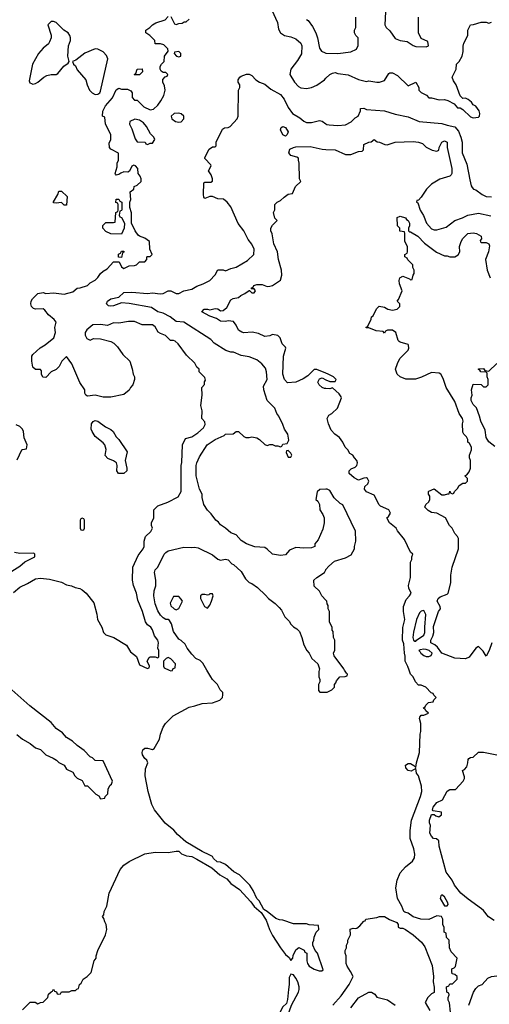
# Model space of a CAD drawing. Header units: inches. Extents: x 1793389 to 1900389, y 320802 to 470796.
# Tile 638 of 656: x 1877650 to 1881254, y 417437 to 424990. Entities that reach past the tile are written whole.
import ezdxf

# ---------------------------------------------------------------- set-up
doc = ezdxf.new("R2010")
doc.units = ezdxf.units.IN
doc.header["$MEASUREMENT"] = 0
for name, color, linetype in [('B8471', 7, 'Continuous'), ('B8472', 7, 'Continuous'), ('B8481', 7, 'Continuous'), ('B8482', 7, 'Continuous')]:
    doc.layers.add(name, color=color, linetype=linetype)

msp = doc.modelspace()

# ---------------------------------------------------------------- linework, layer by layer
at = {"layer": 'B8471', "color": 2}
for points, elevation in [([(1877670, 417394), (1877730, 417454), (1877767.3, 417452.7), (1877790, 417442), (1877808.4, 417451.6), (1877830, 417454), (1877866, 417490), (1877870, 417514), (1877890, 417534), (1877902, 417538), (1877910, 417554), (1877918, 417538), (1877932.7, 417532.7), (1877938, 417518), (1877950, 417514), (1877962, 417518), (1877970, 417534), (1878030, 417534), (1878050, 417542), (1878078, 417542), (1878087.3, 417552.7), (1878102, 417558), (1878108, 417590), (1878120.4, 417599.6), (1878138, 417630), (1878168.4, 417651.6), (1878198, 417682), (1878222, 417770), (1878235.3, 417790), (1878235.3, 417810), (1878248.9, 417851.1), (1878308.9, 417971.1), (1878319, 418010), (1878314, 418050), (1878302, 418070), (1878296.4, 418096.4), (1878286, 418110), (1878296.4, 418123.6), (1878298, 418150), (1878319, 418190), (1878337, 418290), (1878420.9, 418470), (1878450, 418504), (1878490, 418533.4), (1878610, 418590.6), (1878690, 418604.9), (1878790, 418600.7), (1878850, 418612), (1878870, 418612), (1878891.1, 418591.1), (1878930, 418576), (1878970, 418571), (1879010, 418550.8), (1879123.4, 418483.4), (1879186.8, 418430), (1879238.4, 418398.4), (1879270, 418363), (1879336.7, 418316.7), (1879423.8, 418223.8), (1879450, 418187.3), (1879502, 418142), (1879542, 418082), (1879567.7, 418010), (1879590, 417966), (1879651, 417870), (1879690, 417818), (1879716.9, 417796.9), (1879730, 417774), (1879746, 417790), (1879748.4, 417811.6), (1879770, 417854), (1879791.6, 417871.6), (1879831.6, 417851.6), (1879838, 417838), (1879854, 417830), (1879852, 417770), (1879858, 417750), (1879871.3, 417730), (1879910, 417706), (1879947.3, 417692.7), (1879967.3, 417692.7), (1879978, 417702), (1879935.3, 417830), (1879918, 417850), (1879898, 417890), (1879898, 417910), (1879908, 417930), (1879908.4, 417951.6), (1879926, 417990), (1879946, 418010), (1879942, 418042), (1879870, 418048), (1879850, 418054), (1879750, 418054), (1879670, 418082), (1879644.7, 418084.7), (1879614.6, 418094.6), (1879550, 418148), (1879523.1, 418163.1), (1879488, 418230), (1879469.1, 418249.1), (1879442, 418310), (1879415.3, 418350), (1879335.3, 418430), (1879294, 418454), (1879228, 418510), (1879190, 418528), (1879166, 418530), (1879136.4, 418556.4), (1879128, 418570), (1879110, 418582), (1879050, 418609), (1878923.9, 418683.9), (1878860.1, 418740.1), (1878833.4, 418773.4), (1878766.3, 418826.3), (1878683.7, 418930), (1878662.7, 418970), (1878636, 419070), (1878613.2, 419190), (1878616, 419244), (1878633.2, 419290), (1878625.2, 419310), (1878610, 419322.7), (1878591.2, 419350), (1878588.3, 419370), (1878594.5, 419390), (1878610, 419401.3), (1878630, 419401.6), (1878668, 419392), (1878680.4, 419399.6), (1878722, 419470), (1878729.2, 419510), (1878750, 419562), (1878769, 419590), (1878828.7, 419650), (1878950, 419717.3), (1878994.2, 419725.8), (1879050, 419744), (1879129, 419751), (1879186, 419770), (1879206, 419790), (1879208, 419810), (1879208, 419830), (1879189.1, 419849.1), (1879168, 419890), (1879130, 419928.7), (1879115.3, 419950), (1879086.9, 420000)], 262), ([(1878797, 420000), (1878810, 419994), (1878822, 419998), (1878822.9, 420000)], 266), ([(1879947.7, 420000), (1879944.7, 419990), (1879944.7, 419950), (1879952, 419930), (1879952, 419910), (1879942, 419890), (1879943.6, 419843.6), (1879952.7, 419832.7), (1880000, 419832.1)], 262), ([(1877626.8, 419506.8), (1877670, 419471.3), (1877730, 419438), (1877770, 419404.7), (1877810, 419392), (1877850, 419352), (1877906, 419326), (1877931.1, 419311.1), (1877950, 419292), (1877990, 419272), (1878010, 419242), (1878056.9, 419216.9), (1878072, 419190), (1878090, 419172), (1878130, 419154), (1878150, 419114), (1878170, 419114), (1878234, 419050), (1878256.9, 419036.9), (1878270, 419014), (1878302, 419018), (1878306, 419030), (1878327.3, 419052.7), (1878328.9, 419091.1), (1878343.1, 419116.9), (1878355.3, 419124.7), (1878362, 419150), (1878290, 419306), (1878230, 419308), (1878208.4, 419328.4), (1878190, 419335.3), (1878144.7, 419384.7), (1878090, 419422), (1878056, 419456), (1878010, 419484), (1877978.4, 419518.4), (1877930, 419554), (1877890, 419599), (1877727.3, 419727.3), (1877589.6, 419849.6)], 266)]:
    msp.add_lwpolyline(points, dxfattribs=dict(at, elevation=elevation))
at = {"layer": 'B8471', "color": 2, "elevation": 262}
msp.add_lwpolyline([(1879730, 417668), (1879716.9, 417643.1), (1879718.8, 417590), (1879711.3, 417550), (1879706, 417474), (1879696, 417444), (1879670, 417418), (1879644.7, 417370), (1879643.6, 417343.6), (1879654, 417330), (1879670, 417324.7), (1879690, 417332), (1879708, 417350), (1879735.3, 417430), (1879788.7, 417530), (1879793.2, 417550), (1879793.2, 417570), (1879784, 417610), (1879770, 417638), (1879750, 417662)], close=True, dxfattribs=at)
at = {"layer": 'B8472', "color": 2}
for points, elevation in [([(1879583.6, 425063.6), (1879627.3, 424970), (1879636.8, 424916.8), (1879651, 424890), (1879682, 424870), (1879730, 424859.1), (1879770, 424844), (1879806.8, 424810), (1879814, 424790), (1879812.4, 424727.6), (1879782.5, 424677.5), (1879731.3, 424610), (1879722, 424570), (1879758, 424510), (1879790, 424478), (1879807.1, 424467.1), (1879850, 424462.8), (1879889.3, 424470.7), (1879930, 424486.8), (1879988.7, 424530), (1880000, 424541.3)], 266), ([(1877603.1, 420596.9), (1877650, 420636), (1877710, 420664.7), (1877770, 420701), (1877810, 420706), (1877878, 420698), (1877970, 420676), (1878010, 420656), (1878047.1, 420647.1), (1878074.4, 420634.4), (1878110, 420627.3), (1878130, 420616.3), (1878158.8, 420590), (1878218, 420518), (1878241, 420430), (1878246.8, 420390), (1878278.8, 420330), (1878292, 420290), (1878310, 420272), (1878370.9, 420250.9), (1878470, 420192), (1878499.8, 420139.8), (1878545.4, 420105.4), (1878570, 420042), (1878630, 420014), (1878642, 420018), (1878646, 420030), (1878628, 420070), (1878643.1, 420096.9), (1878650, 420102), (1878690, 420102), (1878710, 420094), (1878716.4, 420103.6), (1878718, 420150), (1878708.7, 420170), (1878714, 420210), (1878708.7, 420230), (1878684.7, 420264.7), (1878668.7, 420310), (1878655.3, 420330), (1878629.3, 420349.3), (1878614, 420370), (1878592.7, 420450), (1878556.5, 420536.5), (1878546.6, 420590), (1878523.7, 420650), (1878516, 420690), (1878519, 420790), (1878559, 420881), (1878597.2, 420930), (1878604, 420950), (1878605.2, 420990), (1878615.5, 421024.5), (1878655.5, 421064.5), (1878668.7, 421090), (1878662, 421110), (1878662, 421130), (1878678, 421170), (1878678, 421230), (1878710, 421261), (1878786, 421290), (1878866, 421330), (1878888, 421370), (1878888.7, 421570), (1878894.6, 421594.6), (1878898, 421730), (1878923.1, 421776.9), (1878970, 421791.3), (1879018, 421822), (1879060.4, 421859.6), (1879074, 421886), (1879070, 421906), (1879048, 421930), (1879048.7, 421990), (1879039, 422030), (1879048.7, 422110), (1879048, 422170), (1879067.3, 422192.7), (1879068.4, 422211.6), (1879075.3, 422224.7), (1879070, 422246), (1879028, 422290), (1879026, 422310), (1879010, 422326), (1878994.6, 422354.6), (1878930, 422418), (1878864.7, 422504.7), (1878843.1, 422523.1), (1878830, 422528.7), (1878806, 422530), (1878768.9, 422568.9), (1878730, 422582), (1878713.2, 422593.2), (1878690, 422635.3), (1878670, 422648.7), (1878590, 422648.7), (1878530, 422676), (1878484, 422676), (1878410, 422661.2), (1878370, 422665.2), (1878324.7, 422644.7), (1878270, 422653.2), (1878210, 422648.7), (1878164.7, 422610), (1878152, 422590), (1878152, 422570), (1878165.4, 422545.4), (1878190, 422532), (1878216.4, 422543.6), (1878270, 422541), (1878350, 422521), (1878371.3, 422510), (1878399.8, 422479.8), (1878441.1, 422421.1), (1878494, 422370), (1878513.2, 422313.2), (1878521, 422270), (1878530.5, 422250.5), (1878530.7, 422230), (1878518.8, 422190), (1878501, 422170), (1878490.6, 422149.4), (1878450, 422114), (1878350, 422094), (1878290, 422095.3), (1878230, 422108.7), (1878170, 422102), (1878158, 422110), (1878150, 422126), (1878148.7, 422150), (1878110, 422208), (1878048.7, 422350), (1878010, 422406), (1877972, 422370), (1877952, 422330), (1877930, 422308), (1877890, 422288), (1877850, 422246), (1877827.3, 422247.3), (1877818, 422270), (1877816.4, 422296.4), (1877810, 422306), (1877770, 422306), (1877750, 422326), (1877742, 422370), (1877744, 422410), (1877750, 422422), (1877805.8, 422474.2), (1877844.1, 422495.9), (1877912.7, 422550), (1877924, 422590), (1877919, 422630), (1877928.7, 422670), (1877915.3, 422690), (1877870, 422725.2), (1877843, 422763), (1877830, 422771.8), (1877770, 422769.5), (1877754.8, 422774.8), (1877739.3, 422790), (1877735.1, 422810), (1877737, 422830), (1877747, 422850), (1877790, 422890.5), (1877830, 422897.3), (1877850, 422891), (1877910, 422894), (1877990, 422884), (1878056.4, 422903.6), (1878090, 422931.3), (1878112.7, 422932.7), (1878170, 422952), (1878190, 422972), (1878230, 422992), (1878250, 423012), (1878270, 423042), (1878290, 423062), (1878320.4, 423079.6), (1878370, 423134), (1878412.7, 423132.7), (1878430, 423094), (1878450, 423082), (1878490, 423102), (1878530, 423104.7), (1878546, 423110), (1878570, 423132), (1878610, 423134), (1878626, 423150), (1878626, 423170), (1878630, 423174), (1878650, 423174), (1878666, 423190), (1878648, 423230), (1878646, 423290), (1878610, 423315.3), (1878570, 423328.7), (1878558, 423338), (1878535.3, 423370), (1878508, 423430), (1878508.4, 423508.4), (1878495.3, 423550), (1878495.3, 423590), (1878502, 423610), (1878498, 423670), (1878526, 423690), (1878528.9, 423711.1), (1878550, 423722), (1878582, 423750), (1878582, 423770), (1878575.3, 423790), (1878558, 423810), (1878555.3, 423850), (1878538, 423870), (1878525.4, 423874.6), (1878510, 423866), (1878492.7, 423827.3), (1878479.6, 423820.4), (1878450, 423822), (1878426, 423814), (1878410, 423802), (1878390, 423798), (1878384.7, 423804.7), (1878382, 423810), (1878398, 423862), (1878398, 423890), (1878407.3, 423912.7), (1878407.3, 423967.3), (1878350, 423998), (1878338, 424010), (1878336.4, 424043.6), (1878348.7, 424070), (1878348.4, 424108.4), (1878308, 424190), (1878302, 424242), (1878286, 424250), (1878287.3, 424287.3), (1878308.7, 424330), (1878361.2, 424390), (1878390, 424452), (1878410, 424464.7), (1878430, 424458), (1878476.9, 424456.9), (1878503.6, 424443.6), (1878512, 424430), (1878512.7, 424392.7), (1878530, 424374), (1878550, 424372), (1878602, 424322), (1878650, 424298), (1878676, 424304), (1878710, 424334.8), (1878733, 424367), (1878756.2, 424410), (1878767, 424450), (1878762, 424482), (1878749.2, 424510), (1878748.9, 424531.1), (1878767.3, 424552.7), (1878782, 424558), (1878786, 424570), (1878770, 424586), (1878750, 424586), (1878736.4, 424596.4), (1878728, 424610), (1878728, 424630), (1878738, 424650), (1878758, 424670), (1878762, 424710), (1878788, 424750), (1878787.3, 424767.3), (1878756.4, 424796.4), (1878730, 424806), (1878690, 424806), (1878686, 424830), (1878649.1, 424869.1), (1878618, 424890), (1878618, 424910), (1878649.2, 424930.8), (1878670, 424951.3), (1878694.6, 424965.4), (1878766, 424990), (1878790, 425014)], 266), ([(1878810, 425014), (1878838, 424958), (1878850, 424954), (1878870, 424962), (1878896.4, 424963.6), (1878912.7, 424972.7), (1878927.3, 424972.7), (1878950, 424994)], 266), ([(1879851.6, 424991.6), (1879863.6, 424983.6), (1879896.8, 424936.8), (1879921, 424890), (1879936, 424850), (1879950.9, 424770.9), (1879964.7, 424750), (1879994.8, 424734.8), (1880000, 424734.6)], 270), ([(1880000, 421387.9), (1879952.7, 421387.3), (1879932.7, 421367.3), (1879922, 421310), (1879936.9, 421296.9), (1879951.6, 421271.6), (1879952, 421230), (1879975.3, 421195.3), (1879986, 421170), (1879986, 421130), (1879976.9, 421083.1), (1879939.6, 421000.4), (1879914, 420970), (1879914, 420950), (1879890, 420938), (1879830, 420935.3), (1879770, 420942), (1879719.3, 420920.7), (1879690, 420884), (1879650, 420879), (1879590, 420889.2), (1879550, 420929.4), (1879530, 420940.9), (1879454.4, 420945.6), (1879390, 420969.2), (1879350, 420994), (1879310, 421039), (1879270, 421054), (1879230, 421089), (1879190, 421115.3), (1879175.1, 421135.1), (1879155.3, 421150), (1879120.2, 421200.2), (1879090, 421228.7), (1879062.7, 421270), (1879050, 421326), (1879049.4, 421349.4), (1879030, 421388), (1879005.1, 421490), (1879005.1, 421570), (1879010, 421592), (1879030, 421638), (1879089, 421730), (1879150, 421770.7), (1879219, 421801), (1879230, 421811.3), (1879287.3, 421812.7), (1879310, 421832), (1879330, 421832), (1879370, 421792), (1879385.4, 421785.4), (1879410, 421784.7), (1879430, 421791.3), (1879470, 421782), (1879491.1, 421771.1), (1879530, 421732), (1879550, 421724.7), (1879568.9, 421731.1), (1879590, 421731.3), (1879610, 421722), (1879630, 421722), (1879650, 421714), (1879662, 421718), (1879670, 421734), (1879702, 421738), (1879714.6, 421765.4), (1879708, 421810), (1879682, 421850), (1879670, 421886), (1879638, 421950), (1879622, 421970), (1879608.7, 422010), (1879549.1, 422069.1), (1879522, 422150), (1879520.4, 422179.6), (1879548.9, 422231.1), (1879544, 422290), (1879536.5, 422316.5), (1879508, 422350), (1879470, 422382), (1879410, 422404), (1879350, 422414), (1879290, 422439), (1879270, 422439), (1879232.1, 422452.1), (1879142, 422510), (1879115.9, 422535.9), (1878910, 422669.2), (1878850, 422674), (1878804, 422710), (1878750, 422739.3), (1878709.7, 422749.7), (1878661.6, 422781.6), (1878490, 422812.7), (1878430, 422819), (1878370, 422796), (1878350, 422793.2), (1878330, 422795.3), (1878315.3, 422810), (1878324, 422830), (1878348.7, 422850), (1878410, 422862), (1878450, 422898), (1878510, 422898.8), (1878630, 422890.7), (1878670, 422894.8), (1878727.5, 422887.5), (1878750, 422890.8), (1878790, 422910.8), (1878810, 422910.8), (1878850, 422890.8), (1878870, 422890.8), (1878910, 422910.8), (1878970, 422924), (1879010, 422946.8), (1879056.5, 422963.5), (1879108, 422990), (1879150, 423032), (1879170, 423072), (1879210, 423072), (1879230, 423064.7), (1879270, 423082), (1879310, 423091.3), (1879398, 423142), (1879446, 423190), (1879448, 423230), (1879430, 423268), (1879404.1, 423304.1), (1879369, 423370), (1879326.8, 423426.8), (1879270, 423555.3), (1879242, 423590), (1879212.9, 423612.9), (1879170, 423617.2), (1879130, 423633.2), (1879110, 423633.2), (1879070, 423618), (1879062, 423630), (1879059.3, 423650), (1879062, 423738), (1879070, 423744.7), (1879115.3, 423744.7), (1879128, 423752), (1879128.7, 423770), (1879120.2, 423800.2), (1879098, 423830), (1879118, 423870), (1879116.4, 423876.4), (1879070, 423926), (1879070, 423934), (1879103.1, 423996.9), (1879130, 424014), (1879150, 424014), (1879156.4, 424023.6), (1879158, 424050), (1879206, 424150), (1879220.4, 424159.6), (1879250, 424162), (1879266, 424170), (1879318, 424230), (1879326, 424250), (1879328, 424450), (1879338, 424470), (1879338, 424490), (1879326, 424510), (1879326, 424530), (1879338, 424550), (1879350, 424558), (1879390, 424572), (1879410, 424572), (1879430, 424562), (1879462, 424530), (1879490, 424511.3), (1879530, 424494.8), (1879578, 424458), (1879650, 424417.3), (1879680.3, 424380.3), (1879710, 424316), (1879742.8, 424270), (1879798.5, 424238.5), (1879830, 424211), (1879850, 424201), (1879890, 424201), (1879950, 424218), (1879970.9, 424210.9), (1880000, 424191.8)], 262), ([(1880000, 422277.8), (1879930, 422308), (1879910, 422308), (1879862, 422258), (1879824.7, 422235.3), (1879770, 422208.7), (1879705.6, 422205.6), (1879682, 422230), (1879669.3, 422270), (1879673.2, 422410), (1879693.2, 422470), (1879690, 422478), (1879662.7, 422502.7), (1879648.7, 422550), (1879630, 422568.7), (1879590, 422575.3), (1879570, 422565.2), (1879530, 422561.2), (1879482, 422582), (1879433.2, 422593.2), (1879370, 422589), (1879353.6, 422593.6), (1879329.4, 422609.4), (1879310, 422648), (1879290, 422674), (1879250, 422679), (1879230, 422675.3), (1879190, 422678), (1879159, 422699), (1879110, 422715.3), (1879048, 422750), (1879066, 422770), (1879090.6, 422770.6), (1879110, 422764.7), (1879150, 422776), (1879170, 422771), (1879190, 422758), (1879210, 422758.8), (1879238.6, 422781.4), (1879270, 422842), (1879288.4, 422851.6), (1879330, 422858), (1879346.3, 422873.7), (1879378, 422890), (1879410, 422914), (1879414, 422914), (1879430, 422894), (1879450, 422894), (1879458, 422910), (1879450, 422926), (1879426, 422926), (1879430, 422934), (1879442, 422938), (1879446, 422950), (1879470, 422958), (1879510, 422958), (1879550, 422944.7), (1879570, 422946), (1879590, 422951), (1879650, 422992), (1879661.2, 423030), (1879659, 423070), (1879635.1, 423150), (1879629.3, 423210), (1879601.2, 423270), (1879587.3, 423347.3), (1879578, 423370), (1879578, 423390), (1879590, 423414), (1879626, 423450), (1879608.4, 423468.4), (1879598, 423510), (1879607.3, 423532.7), (1879608.4, 423571.6), (1879626, 423590), (1879650, 423602), (1879678, 423630), (1879710, 423652), (1879742, 423658), (1879766, 423710), (1879806, 423750), (1879798, 423770), (1879795.3, 423890), (1879788, 423912), (1879788, 423928), (1879776.4, 423936.4), (1879730, 423948.7), (1879715.3, 423970), (1879723.7, 423996.3), (1879750, 424011), (1879770, 424016), (1879878, 424018), (1879970, 423996), (1880000, 423994.6)], 258), ([(1880000, 422161), (1879990, 422162), (1879970, 422168.7), (1879948.9, 422188.9), (1879938, 422210), (1879950, 422234), (1879970, 422242), (1880000, 422228)], 258), ([(1877630, 421614), (1877666, 421690), (1877670, 421694), (1877702, 421698), (1877706, 421730), (1877683.1, 421783.1), (1877679, 421830), (1877670, 421848), (1877650, 421868.7), (1877623.1, 421883.1)], 270), ([(1879086.9, 420000), (1879055.3, 420055.3), (1879034, 420074), (1879002, 420090), (1878970, 420122), (1878935.3, 420170), (1878920.4, 420200.4), (1878889, 420229), (1878870, 420238), (1878830, 420298), (1878814.6, 420354.6), (1878800.4, 420380.4), (1878790, 420388), (1878770, 420388.7), (1878750, 420402), (1878730, 420422), (1878710, 420455.3), (1878689.3, 420510), (1878679, 420570), (1878682, 420610), (1878693.2, 420646.8), (1878693.2, 420690), (1878684, 420750), (1878689, 420770), (1878709.2, 420790.8), (1878757.2, 420890), (1878770, 420902.8), (1878790, 420914.9), (1878910, 420942.8), (1878970, 420940.7), (1878990, 420944), (1879018.5, 420938.5), (1879130, 420886), (1879170.9, 420850.9), (1879190, 420844.7), (1879230, 420850.8), (1879250, 420846), (1879277.3, 420817.3), (1879290.5, 420810.5), (1879350, 420756), (1879382, 420702), (1879410, 420672), (1879430, 420664.7), (1879473.7, 420633.7), (1879536.3, 420576.3), (1879558, 420550), (1879611, 420511), (1879642, 420482), (1879659.8, 420459.8), (1879684.7, 420410), (1879716.8, 420376.8), (1879730, 420352), (1879750, 420332), (1879776.9, 420316.9), (1879796, 420296), (1879816, 420250), (1879830, 420194), (1879852, 420150), (1879872, 420130), (1879892, 420090), (1879938, 420050), (1879951.1, 420011.1), (1879947.7, 420000)], 262), ([(1877570, 420746), (1877650, 420798), (1877690, 420832), (1877766, 420870), (1877766, 420890), (1877758, 420898), (1877650, 420895.3), (1877610, 420904)], 270), ([(1880000, 420536.3), (1879968, 420570), (1879950, 420606), (1879910, 420646), (1879908, 420690), (1879929.1, 420710.9), (1879988, 420750), (1879998, 420770), (1880000, 420772.3)], 262), ([(1878822.9, 420000), (1878828, 420012), (1878842, 420018), (1878846, 420050), (1878810, 420088), (1878790, 420098), (1878774, 420090), (1878754, 420070), (1878754, 420030), (1878758, 420018), (1878797, 420000)], 266)]:
    msp.add_lwpolyline(points, dxfattribs=dict(at, elevation=elevation))
for points, elevation in [([(1877910, 424975.3), (1877890, 424975.3), (1877864.7, 424950), (1877890.6, 424870.6), (1877890.5, 424850), (1877879, 424821), (1877870, 424806), (1877830, 424772.7), (1877793.4, 424730), (1877747.3, 424650), (1877721.4, 424521.4), (1877726.8, 424506.8), (1877739.8, 424499.8), (1877750, 424496), (1877770, 424501), (1877789.3, 424510.7), (1877835.3, 424550), (1877859.1, 424560.9), (1877890, 424570.4), (1877929.3, 424570.7), (1877942.7, 424577.3), (1877987.3, 424632.7), (1878022, 424658), (1878028.7, 424670), (1878018.4, 424710), (1878024.2, 424790), (1878039.3, 424830), (1878039.3, 424850), (1878033.2, 424870), (1878022, 424890), (1877989, 424910), (1877930, 424968.7)], 270), ([(1878230, 424766), (1878150, 424733.2), (1878081, 424679), (1878054, 424670), (1878062, 424650), (1878077.3, 424637.3), (1878090, 424606), (1878156, 424530), (1878166.8, 424490), (1878186, 424450), (1878206, 424430), (1878230, 424417.3), (1878250, 424418.8), (1878264, 424430), (1878270, 424442), (1878325.2, 424690), (1878315.5, 424715.5), (1878290, 424744), (1878250, 424765.2)], 270), ([(1878870, 424746), (1878838, 424742), (1878834, 424730), (1878854, 424710), (1878870, 424704.7), (1878886, 424710), (1878886, 424730)], 266), ([(1878530, 424566), (1878528, 424570), (1878542, 424578), (1878550, 424612), (1878590, 424614), (1878592, 424590), (1878570, 424568)], 266), ([(1878870, 424273.2), (1878834, 424270), (1878812, 424250), (1878818, 424230), (1878844.7, 424210), (1878870, 424204), (1878890, 424207.3), (1878909, 424230), (1878909, 424250), (1878890, 424269)], 266), ([(1878532, 424228), (1878494, 424210), (1878492, 424190), (1878510, 424154), (1878536.9, 424076.9), (1878550, 424054), (1878611.6, 424051.6), (1878618, 424038), (1878630, 424034), (1878650, 424042), (1878670, 424042), (1878686, 424070), (1878678, 424090), (1878654.6, 424114.6), (1878624, 424170), (1878600.2, 424200.2), (1878570, 424219)], 266), ([(1879690, 424098), (1879670, 424108), (1879650, 424146), (1879656.4, 424163.6), (1879668.7, 424171.3), (1879690, 424162), (1879711, 424130), (1879702, 424110)], 258), ([(1877990, 423568), (1877970, 423588), (1877930, 423582), (1877910, 423586), (1877910, 423594), (1877942, 423650), (1877950, 423674), (1877970, 423674), (1878012.7, 423632.7), (1878010, 423568)], 266), ([(1878430, 423346), (1878348.4, 423348.4), (1878310, 423366), (1878288, 423390), (1878288.4, 423411.6), (1878310, 423434), (1878370, 423434), (1878382, 423438), (1878388.4, 423511.6), (1878402, 423518), (1878406, 423530), (1878406, 423570), (1878402, 423582), (1878388.4, 423588.4), (1878390, 423614), (1878410, 423614), (1878418, 423598), (1878434, 423590), (1878432.7, 423532.7), (1878430, 423526), (1878418, 423522), (1878414, 423490), (1878418, 423478), (1878431.6, 423471.6), (1878454, 423430), (1878452, 423390)], 266), ([(1878430, 423166), (1878407.3, 423167.3), (1878408.4, 423191.6), (1878422, 423198), (1878430, 423214), (1878450, 423214), (1878450, 423206), (1878438, 423202)], 266), ([(1878450, 421509), (1878408, 421510), (1878394, 421530), (1878398, 421570), (1878391.6, 421591.6), (1878370, 421606.6), (1878325.1, 421625.1), (1878306.6, 421646.6), (1878312.3, 421692.3), (1878302.7, 421730), (1878290, 421745.2), (1878230, 421794), (1878205.2, 421830), (1878197.2, 421850), (1878201.2, 421890), (1878212.9, 421907.1), (1878230, 421914.8), (1878250, 421910.8), (1878308, 421868), (1878350, 421846), (1878366, 421830), (1878390.7, 421790.7), (1878411.3, 421770), (1878474.8, 421674.8), (1878458.8, 421610), (1878471, 421550), (1878470.8, 421530)], 266), ([(1879710, 421686), (1879698, 421682), (1879694, 421670), (1879710, 421634), (1879730, 421634), (1879738, 421650), (1879730, 421666)], 262), ([(1878130, 421166), (1878118, 421162), (1878114, 421150), (1878114, 421090), (1878118, 421078), (1878130, 421074), (1878142, 421078), (1878146, 421090), (1878146, 421150), (1878142, 421162)], 270), ([(1878870, 420566), (1878830, 420566), (1878805.4, 420514.6), (1878810, 420494), (1878834, 420470), (1878850, 420462), (1878870, 420474), (1878898, 420530), (1878890, 420546)], 262), ([(1879130, 420586), (1879110, 420586), (1879102, 420578), (1879090, 420575.3), (1879070, 420582), (1879050, 420582), (1879038, 420570), (1879036, 420550), (1879067.5, 420487.5), (1879090, 420476), (1879110, 420498), (1879122.7, 420530), (1879135.3, 420570)], 262)]:
    msp.add_lwpolyline(points, close=True, dxfattribs=dict(at, elevation=elevation))
at = {"layer": 'B8481', "color": 2}
for points, elevation in [([(1880000, 419832.1), (1880010, 419832), (1880046, 419850), (1880066, 419870), (1880066, 419890), (1880076.4, 419903.6), (1880080.4, 419919.6), (1880106, 419950), (1880147.3, 419952.7), (1880162, 419958), (1880166, 419970), (1880156.4, 419976.4), (1880143.5, 420000)], 262), ([(1880956.4, 417376.4), (1880948, 417448), (1880938, 417470), (1880938, 417490), (1880946, 417510), (1880942, 417522), (1880928, 417530), (1880926, 417570), (1880942, 417578), (1880950, 417594), (1880970, 417594), (1881008, 417630), (1881006, 417650), (1880990, 417666), (1880968, 417670), (1880966, 417690), (1880966, 417710), (1880984, 417716), (1880994, 417726), (1881008, 417790), (1880960.2, 417840.2), (1880948, 417870), (1880946, 417930), (1880926, 417950), (1880922, 417982), (1880908, 417990), (1880907.3, 418027.3), (1880898, 418050), (1880898, 418090), (1880886, 418110), (1880850, 418115.3), (1880790, 418088.7), (1880729.1, 418089.1), (1880670, 418108.7), (1880630, 418135.3), (1880604.7, 418144.7), (1880598, 418150), (1880582, 418190), (1880549.5, 418249.5), (1880537.2, 418330), (1880545.2, 418390), (1880570, 418444.7), (1880610, 418491.3), (1880664.7, 418535.3), (1880679.3, 418560.7), (1880681.2, 418590), (1880675.1, 418630), (1880646.6, 418710), (1880645.1, 418770), (1880656.2, 418850), (1880724.5, 419030), (1880734.5, 419070), (1880732.3, 419110), (1880709.1, 419189.1), (1880695.3, 419210), (1880690, 419246), (1880653.2, 419226.8), (1880630, 419229.6), (1880612.7, 419250), (1880609.5, 419270.5), (1880630, 419284.9), (1880650, 419284), (1880674, 419270), (1880690, 419254), (1880695.3, 419290), (1880719, 419370), (1880722, 419510), (1880728.7, 419530), (1880728.7, 419590), (1880718, 419630), (1880720.4, 419639.6), (1880730, 419654), (1880750, 419654), (1880786, 419670), (1880767.3, 419687.3), (1880762, 419702), (1880750, 419706), (1880748.4, 419711.6), (1880762, 419718), (1880767.3, 419732.7), (1880787.3, 419752.7), (1880822, 419758), (1880827.3, 419772.7), (1880846, 419790), (1880827.3, 419807.3), (1880822, 419822), (1880807.3, 419827.3), (1880766, 419870), (1880730, 419886), (1880710, 419886), (1880686, 419910), (1880668, 419950), (1880648.7, 419970), (1880638.6, 420000)], 258), ([(1881290, 418080.7), (1881248.3, 418108.3), (1881210, 418156), (1881193.2, 418170), (1881090, 418243.7), (1881036, 418290), (1880986.6, 418350), (1880969.2, 418390), (1880923.7, 418450), (1880868, 418650), (1880866, 418690), (1880847.3, 418707.3), (1880826, 418710), (1880810, 418726), (1880798, 418750), (1880802, 418810), (1880795.3, 418830), (1880795.3, 418850), (1880810, 418894), (1880830, 418894), (1880842, 418882), (1880866, 418874), (1880886, 418890), (1880886, 418910), (1880822, 418922), (1880818, 418930), (1880822, 418950), (1880850, 418984.7), (1880894.6, 419005.4), (1880930, 419072), (1880950, 419084.7), (1880994, 419086), (1881054, 419150), (1881064, 419170), (1881063.1, 419183.1), (1881048, 419230), (1881062, 419238), (1881080.1, 419259.9), (1881089.5, 419290), (1881090, 419314), (1881096.4, 419323.6), (1881110, 419331.3), (1881130, 419332), (1881170, 419372), (1881208.7, 419371.3), (1881310, 419350.8)], 254), ([(1880052.7, 417430), (1880117.2, 417502.8), (1880178, 417590), (1880208, 417650), (1880188.7, 417690), (1880162, 417730), (1880155.3, 417750), (1880155.3, 417810), (1880148, 417830), (1880148, 417850), (1880158, 417870), (1880158, 417890), (1880168, 417910), (1880168, 417930), (1880188, 417970), (1880186, 418014), (1880210, 418022), (1880230, 418018), (1880238, 418022), (1880260.4, 418039.6), (1880290, 418074), (1880302, 418078), (1880306, 418090), (1880390, 418102), (1880410, 418111.3), (1880450, 418111), (1880486.4, 418086.4), (1880543.6, 418063.6), (1880554, 418050), (1880554, 418030), (1880570, 418022), (1880590, 418022), (1880610, 418012), (1880670, 417971.3), (1880732.8, 417912.8), (1880757.5, 417877.5), (1880815.9, 417735.9), (1880824.9, 417650), (1880822.8, 417610), (1880831.1, 417568.9), (1880831.3, 417528.7), (1880810, 417518), (1880782, 417490), (1880762, 417450), (1880798, 417390)], 258), ([(1881097.2, 417430), (1881133.2, 417530), (1881150, 417558), (1881170, 417578), (1881198, 417590), (1881243.2, 417636.8), (1881270, 417651), (1881310, 417656), (1881350, 417644), (1881390, 417642.8), (1881410, 417651.3), (1881450, 417651.3), (1881510, 417632), (1881530, 417636), (1881551, 417631), (1881594, 417590), (1881616, 417576), (1881646, 417526), (1881671, 417470), (1881687.7, 417447.7), (1881710, 417391.3)], 254), ([(1880190, 417410.8), (1880250, 417486.8), (1880329.5, 417530.5), (1880350, 417530.8), (1880374.4, 417514.4), (1880391.1, 417491.1), (1880471.9, 417471.9), (1880530.7, 417430)], 254)]:
    msp.add_lwpolyline(points, dxfattribs=dict(at, elevation=elevation))
at = {"layer": 'B8481', "color": 2, "elevation": 258}
msp.add_lwpolyline([(1880890, 418277.2), (1880881, 418270), (1880876, 418250), (1880910, 418192), (1880930, 418192), (1880937.2, 418202.8), (1880936.5, 418216.5), (1880910, 418262)], close=True, dxfattribs=at)
at = {"layer": 'B8482', "color": 2}
for points, elevation in [([(1880458, 425050), (1880451.3, 424950), (1880462, 424930), (1880490, 424904.7), (1880530, 424846), (1880570, 424830.7), (1880622, 424822), (1880670, 424792), (1880690, 424784.7), (1880770, 424782), (1880786, 424790), (1880782, 424822), (1880730, 424846), (1880708.9, 424888.9), (1880709.1, 425010.9)], 270), ([(1880000, 424734.6), (1880090, 424730.8), (1880190, 424744.7), (1880234.6, 424765.4), (1880248.4, 424791.6), (1880248, 424850), (1880228, 424870), (1880218, 424890), (1880218, 424910), (1880228, 424930), (1880229.2, 425010.8)], 270), ([(1880000, 424541.3), (1880028.7, 424570), (1880050, 424581), (1880070, 424584.7), (1880090, 424578), (1880170, 424566.8), (1880250.7, 424530.7), (1880310, 424516), (1880330, 424521), (1880390, 424511), (1880410, 424511), (1880450, 424524.7), (1880483.1, 424576.9), (1880490, 424582), (1880510, 424582), (1880550, 424562), (1880630, 424482), (1880690, 424512), (1880712, 424470), (1880712, 424450), (1880730, 424432), (1880770.9, 424410.9), (1880790, 424392), (1880810, 424392), (1880870, 424376), (1880910, 424378), (1880934, 424370), (1880983.6, 424343.6), (1881010, 424314), (1881030, 424314), (1881050, 424302), (1881110, 424244.7), (1881130, 424238), (1881170, 424242), (1881178, 424250), (1881182, 424270), (1881175.3, 424290), (1881150, 424328), (1881130, 424338), (1881116.5, 424356.5), (1881090, 424378), (1881070, 424388), (1881050, 424386), (1881030, 424406), (1880999, 424490), (1880978, 424522), (1880969, 424550), (1880999, 424610), (1881002, 424650), (1881022, 424670), (1881044, 424710), (1881052.9, 424747.1), (1881053.6, 424786.4), (1881059, 424810), (1881088.7, 424870), (1881088.9, 424911.1), (1881108, 424950), (1881132.7, 424952.7), (1881190, 424971.3), (1881230, 424971.3), (1881250, 424964.7), (1881270, 424971.3)], 266), ([(1880000, 424191.8), (1880007.1, 424187.1), (1880023.5, 424183.5), (1880090, 424178), (1880150, 424184.7), (1880193.6, 424206.4), (1880223.1, 424236.9), (1880246, 424250), (1880266, 424290), (1880266, 424310), (1880290, 424312), (1880310, 424302), (1880450, 424290.8), (1880530, 424264.7), (1880630, 424246), (1880714, 424210), (1880890, 424194.4), (1880930, 424180.5), (1880988.3, 424168.3), (1881016.1, 424136.1), (1881035.5, 424090), (1881044.9, 424050), (1881045.5, 423970), (1881080.9, 423880.9), (1881103, 423763), (1881114.8, 423714.8), (1881122, 423702), (1881131, 423691), (1881150, 423686), (1881198, 423650), (1881230, 423634), (1881270, 423630.8)], 262), ([(1880000, 423994.6), (1880070, 423991.3), (1880150, 423956), (1880190, 423956), (1880250, 423978), (1880279, 423981), (1880288.4, 423991.6), (1880290, 424034), (1880330, 424052), (1880347.3, 424052.7), (1880370, 424072), (1880392.7, 424052.7), (1880410, 424052), (1880451.6, 424031.6), (1880470, 424031.3), (1880530, 424051), (1880670, 424054.8), (1880710.7, 424050.7), (1880741, 424041), (1880770, 424012), (1880814, 423990), (1880850, 423982), (1880866, 423990), (1880868, 424010), (1880890, 424052), (1880910, 424062), (1880930, 424052), (1880931, 424010), (1880964.7, 423850), (1880964.7, 423810), (1880959.8, 423800.2), (1880950, 423789), (1880873.2, 423766.8), (1880810.5, 423729.5), (1880770.5, 423689.5), (1880730, 423628.7), (1880710, 423606), (1880698, 423602), (1880694, 423590), (1880706, 423586), (1880722.8, 423530), (1880747.9, 423487.9), (1880771, 423430), (1880810, 423386), (1880830, 423378), (1880850, 423378), (1880922, 423398), (1880988, 423450), (1881048, 423470), (1881089.3, 423490.7), (1881170, 423506.8), (1881264.5, 423484.5)], 258), ([(1881272, 420210), (1881252, 420150), (1881230, 420108), (1881205.6, 420145.6), (1881170, 420182), (1881150, 420169.2), (1881099.4, 420100.6), (1881070, 420087.6), (1880990, 420091.6), (1880890, 420129.6), (1880856.9, 420176.9), (1880834.8, 420194.8), (1880804, 420210), (1880805.2, 420230), (1880819.5, 420260.5), (1880826.6, 420290), (1880824.8, 420335.2), (1880864, 420450), (1880879, 420470), (1880875.3, 420490), (1880853.2, 420530), (1880861.2, 420550), (1880876.2, 420563.8), (1880930, 420582.8), (1880937.2, 420590), (1880959.3, 420670), (1880959.3, 420730), (1880969.2, 420790), (1881018, 420930), (1881018, 421010), (1881010, 421026), (1880988.4, 421048.4), (1880968, 421090), (1880948.7, 421110), (1880918, 421170), (1880850, 421204), (1880809.3, 421209.3), (1880784.7, 421224.7), (1880758, 421250), (1880766, 421270), (1880788.4, 421291.6), (1880798, 421310), (1880796.4, 421336.4), (1880786, 421350), (1880786, 421370), (1880790, 421374), (1880830, 421392), (1880890, 421344.7), (1880910, 421344.7), (1880934, 421354), (1880946, 421354), (1880950, 421374), (1880958, 421358), (1880970, 421354), (1880982, 421358), (1880986, 421370), (1881010, 421394), (1881023.1, 421416.9), (1881050, 421434), (1881070, 421434), (1881086, 421450), (1881086, 421470), (1881066, 421490), (1881080.4, 421499.6), (1881098, 421522), (1881109, 421550), (1881108.9, 421608.9), (1881102, 421630), (1881102, 421650), (1881118, 421690), (1881118, 421710), (1881100.4, 421740.4), (1881088.7, 421750), (1881088, 421770), (1881078, 421790), (1881058, 421810), (1881050, 421826), (1881049, 421890), (1881053.2, 421910), (1881048.7, 421930), (1881022, 421970), (1880990, 422062), (1880921.2, 422170), (1880898.6, 422238.6), (1880882, 422270), (1880870, 422279), (1880810, 422284), (1880732.8, 422247.2), (1880688, 422232), (1880611.9, 422231.9), (1880569.7, 422249.7), (1880546, 422270), (1880534, 422310), (1880548.4, 422351.6), (1880568, 422390), (1880630, 422454), (1880635.3, 422470), (1880633.6, 422493.6), (1880630, 422498), (1880570, 422515.3), (1880562, 422522), (1880555.3, 422530), (1880535.3, 422590), (1880510, 422608), (1880472.7, 422607.3), (1880458, 422602), (1880450, 422586), (1880438, 422598), (1880384.7, 422604.7), (1880330, 422626), (1880310, 422626), (1880306, 422630), (1880322, 422638), (1880347.3, 422692.7), (1880348.4, 422711.6), (1880362, 422718), (1880387.3, 422772.7), (1880408.4, 422791.6), (1880450, 422784.7), (1880474, 422770), (1880510, 422762), (1880546, 422770), (1880566, 422790), (1880566, 422810), (1880546, 422830), (1880556.4, 422843.6), (1880586, 422910), (1880563.1, 422963.1), (1880562, 422990), (1880568, 423010), (1880590, 423022), (1880642, 423002), (1880650, 422994), (1880662, 422998), (1880668.4, 423031.6), (1880676.4, 423043.6), (1880678, 423070), (1880666, 423090), (1880666, 423110), (1880627.3, 423147.3), (1880622, 423162), (1880606, 423170), (1880606, 423190), (1880622, 423198), (1880626, 423210), (1880626, 423250), (1880606, 423290), (1880606, 423350), (1880602, 423362), (1880567.3, 423367.3), (1880566, 423390), (1880548.4, 423408.4), (1880547.3, 423472.7), (1880570, 423482), (1880610, 423471.3), (1880618, 423458), (1880631.3, 423450), (1880642, 423430), (1880642, 423410), (1880634, 423390), (1880634, 423370), (1880642, 423362), (1880650, 423362), (1880704.7, 423330), (1880755.5, 423275.5), (1880847.5, 423207.5), (1880910, 423178), (1880930, 423178), (1880950, 423171.3), (1880988.4, 423171.6), (1881014.6, 423185.4), (1881028, 423210), (1881024, 423250), (1881037.2, 423290), (1881050, 423311.3), (1881088, 423350), (1881130, 423354.8), (1881154, 423350), (1881192, 423330), (1881194, 423310), (1881183.6, 423296.4), (1881185.4, 423285.4), (1881190, 423282), (1881230, 423282), (1881250, 423272), (1881254.4, 423254.4), (1881246.8, 423210), (1881224.7, 423150), (1881237.3, 423070), (1881260.7, 423010)], 254), ([(1881295.6, 421715.6), (1881250, 421752.7), (1881230, 421784), (1881222.7, 421842.7), (1881189.2, 421910), (1881179, 421950), (1881154, 422014), (1881130, 422038), (1881115.3, 422070), (1881115.3, 422090), (1881122, 422110), (1881118, 422150), (1881130, 422194), (1881191.6, 422191.6), (1881210, 422174), (1881230, 422174), (1881246, 422190), (1881246, 422230), (1881238, 422250), (1881238, 422278), (1881230, 422286), (1881188.4, 422288.4), (1881182, 422302), (1881170, 422306), (1881170, 422312), (1881210, 422314), (1881218, 422298), (1881250, 422294), (1881310, 422354)], 250), ([(1880000, 422228), (1880030, 422214), (1880070, 422214), (1880078, 422230), (1880058, 422250), (1880018, 422270), (1880000, 422277.8)], 258), ([(1880638.6, 420000), (1880628.9, 420028.9), (1880608.9, 420068.9), (1880608.4, 420108.4), (1880602, 420130), (1880596.4, 420203.6), (1880588.4, 420231.6), (1880588.9, 420328.9), (1880604, 420390), (1880595.3, 420450), (1880595.3, 420490), (1880616.5, 420543.5), (1880642, 420570), (1880654, 420590), (1880637.2, 420630), (1880634, 420650), (1880648.7, 420710), (1880648.7, 420830), (1880658, 420850), (1880658, 420870), (1880666, 420890), (1880650, 420906), (1880603.1, 421003.1), (1880550, 421068), (1880538, 421090), (1880488.7, 421130), (1880466, 421170), (1880480.4, 421179.6), (1880494.6, 421205.4), (1880482, 421230), (1880419.3, 421259.3), (1880409.4, 421269.4), (1880370, 421342), (1880310, 421369.2), (1880295.3, 421390), (1880298, 421410), (1880322, 421430), (1880328.7, 421450), (1880318, 421470), (1880310, 421475.3), (1880290, 421474), (1880250, 421458), (1880216.5, 421476.5), (1880178, 421510), (1880178, 421530), (1880194.6, 421545.4), (1880223.1, 421556.9), (1880238, 421570), (1880242, 421590), (1880238, 421610), (1880218, 421630), (1880206, 421650), (1880183.1, 421663.1), (1880168, 421690), (1880148, 421710), (1880128.7, 421750), (1880104.7, 421784.7), (1880068, 421810), (1880040.2, 421840.2), (1880019, 421890), (1880008.7, 421930), (1880023.1, 421956.9), (1880046, 421970), (1880088.9, 422011.1), (1880118, 422090), (1880116.4, 422096.4), (1880100.4, 422120.4), (1880050, 422166), (1880030, 422158), (1880000, 422161)], 258), ([(1880000, 420772.3), (1880022, 420798), (1880064.7, 420835.3), (1880150, 420862), (1880194.6, 420885.4), (1880218, 420930), (1880218, 420950), (1880228, 420990), (1880227.3, 421067.3), (1880128.4, 421268.4), (1880110, 421278), (1880063.1, 421323.1), (1880030, 421378), (1880010, 421388), (1880000, 421387.9)], 262), ([(1880143.5, 420000), (1880138, 420010), (1880062, 420110), (1880058, 420130), (1880067.3, 420152.7), (1880068, 420230), (1880058, 420250), (1880056.4, 420296.4), (1880048.4, 420308.4), (1880047.3, 420327.3), (1880028, 420370), (1880026, 420450), (1880018, 420470), (1880016.4, 420496.4), (1880008.4, 420508.4), (1880006, 420530), (1880000, 420536.3)], 262)]:
    msp.add_lwpolyline(points, dxfattribs=dict(at, elevation=elevation))
at = {"layer": 'B8482', "color": 2, "elevation": 258}
for points in [[(1880750, 420458), (1880730, 420452.7), (1880718.7, 420441.3), (1880693.7, 420390), (1880670.6, 420290.6), (1880666, 420250), (1880671.1, 420231.1), (1880682, 420222), (1880690, 420222), (1880695.3, 420230), (1880750, 420268), (1880758, 420290), (1880757.7, 420330), (1880767.6, 420427.6)], [(1880750, 420160.5), (1880723.5, 420156.5), (1880712, 420150), (1880722, 420142), (1880726.8, 420130), (1880750, 420112.7), (1880770, 420105.5), (1880790, 420105.5), (1880807, 420113), (1880816.2, 420130), (1880792.3, 420150), (1880770, 420158.9)]]:
    msp.add_lwpolyline(points, close=True, dxfattribs=at)

doc.saveas('drawing.dxf')
